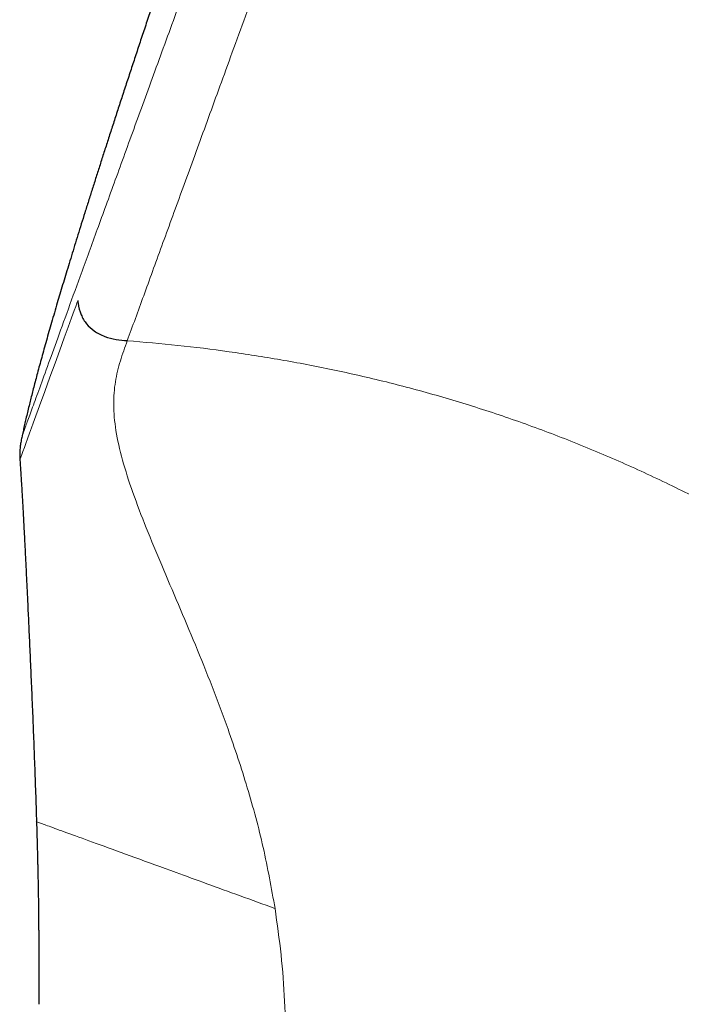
# Model space of a CAD drawing. Header units: millimetres. Extents: x 8 to 436, y 12 to 764.
# Tile 649 of 656: x 378 to 397, y 660 to 689. Entities that reach past the tile are written whole.
import ezdxf

# ---------------------------------------------------------------- set-up
doc = ezdxf.new("R2010")
doc.units = ezdxf.units.MM

msp = doc.modelspace()

# ---------------------------------------------------------------- linework, layer by layer
at = {"color": 252, "linetype": 'Continuous', "lineweight": 0, "flags": 128}
msp.add_lwpolyline([(377.822, 676.309), (377.822, 676.31), (377.824, 676.314), (377.827, 676.321), (377.83, 676.331), (377.835, 676.344), (377.84, 676.358), (377.846, 676.375), (377.853, 676.394), (377.879, 676.466), (377.91, 676.552), (377.953, 676.668), (377.998, 676.793), (378.045, 676.922), (378.107, 677.091), (378.164, 677.248), (378.213, 677.383), (378.252, 677.49), (378.252, 677.49), (378.252, 677.49), (378.252, 677.49), (378.252, 677.49), (378.252, 677.49), (378.252, 677.49), (378.252, 677.49), (378.252, 677.49), (378.398, 677.893), (378.551, 678.312), (378.704, 678.732), (378.852, 679.141), (378.993, 679.528), (379.123, 679.884), (379.238, 680.2), (379.336, 680.468), (379.414, 680.684), (379.459, 680.808), (379.492, 680.898), (379.513, 680.954), (379.518, 680.969), (379.519, 680.973), (379.52, 680.974), (379.52, 680.975)], dxfattribs=at)
at = {"color": 252, "linetype": 'Continuous', "lineweight": 0}
for points, knots in [([(380.97, 679.801), (381.126, 680.231), (381.439, 681.091), (381.973, 682.558), (382.552, 684.149), (383.179, 685.871), (383.868, 687.764), (384.621, 689.833), (385.439, 692.08), (386.299, 694.443), (387.197, 696.912), (388.131, 699.476), (389.094, 702.124), (390.085, 704.844), (391.097, 707.626), (392.128, 710.458), (393.172, 713.326), (394.225, 716.219), (395.282, 719.125), (396.34, 722.03), (397.393, 724.923), (398.437, 727.792), (399.467, 730.623), (400.48, 733.405), (401.47, 736.125), (402.434, 738.773), (403.367, 741.337), (404.266, 743.806), (405.126, 746.169), (405.944, 748.416), (406.716, 750.538), (407.439, 752.525), (408.11, 754.37), (408.727, 756.063), (409.285, 757.598), (409.784, 758.969), (410.221, 760.168), (410.594, 761.193), (410.901, 762.036), (411.141, 762.697), (411.313, 763.168), (411.42, 763.464), (411.434, 763.5), (411.44, 763.518)], [0, 0, 0, 0, 0.022774, 0.045547, 0.068321, 0.091094, 0.113868, 0.138483, 0.163098, 0.187712, 0.212327, 0.236942, 0.261557, 0.286171, 0.310786, 0.335401, 0.360016, 0.384631, 0.409245, 0.43386, 0.458475, 0.48309, 0.507704, 0.532319, 0.556934, 0.581549, 0.606164, 0.630778, 0.655393, 0.680008, 0.704623, 0.729237, 0.753852, 0.778467, 0.803082, 0.827697, 0.852311, 0.876926, 0.901541, 0.926156, 0.95077, 0.975385, 1, 1, 1, 1]), ([(393.458, 719.789), (393.118, 718.855), (392.439, 716.989), (391.424, 714.201), (390.418, 711.437), (389.425, 708.708), (388.449, 706.027), (387.495, 703.405), (386.566, 700.854), (385.667, 698.384), (384.801, 696.005), (383.972, 693.727), (383.184, 691.561), (382.45, 689.544), (381.772, 687.681), (381.149, 685.971), (380.576, 684.396), (380.049, 682.948), (379.742, 682.106), (379.589, 681.685)], [0, 0, 0, 0, 0.059557, 0.1191193, 0.1786857, 0.2382522, 0.2978144, 0.3573714, 0.4169285, 0.4764907, 0.5360571, 0.5956236, 0.6551858, 0.7147429, 0.7717885, 0.8288388, 0.8858933, 0.9429483, 1, 1, 1, 1]), ([(379.589, 681.684), (379.454, 681.313), (379.185, 680.573), (378.844, 679.637), (378.551, 678.831), (378.31, 678.17), (378.122, 677.652), (377.987, 677.282), (377.902, 677.049), (377.892, 677.02), (377.886, 677.006)], [0, 0, 0, 0, 0.124994, 0.249983, 0.37498, 0.499987, 0.624999, 0.750009, 0.875009, 1, 1, 1, 1]), ([(385.299, 663.164), (385.192, 663.763), (384.978, 664.96), (384.498, 666.714), (383.98, 668.283), (383.458, 669.673), (382.965, 670.895), (382.464, 672.082), (381.974, 673.229), (381.517, 674.327), (381.119, 675.364), (380.811, 676.321), (380.617, 677.183), (380.551, 677.943), (380.606, 678.611), (380.756, 679.213), (380.898, 679.605), (380.97, 679.801)], [0, 0, 0, 0, 0.083325, 0.166658, 0.250007, 0.312521, 0.375042, 0.437588, 0.500078, 0.562553, 0.625042, 0.687518, 0.749991, 0.812467, 0.874963, 0.937479, 1, 1, 1, 1]), ([(380.97, 679.801), (381.461, 679.759), (382.438, 679.675), (383.942, 679.488), (385.459, 679.252), (386.999, 678.958), (388.554, 678.604), (390.118, 678.185), (391.672, 677.704), (393.211, 677.161), (394.728, 676.559), (396.216, 675.901), (397.675, 675.189), (399.227, 674.356), (400.863, 673.398), (401.961, 672.673), (402.513, 672.308)], [0, 0, 0, 0, 0.069923, 0.1388012, 0.2069423, 0.2746652, 0.34367, 0.412045, 0.4801649, 0.5484097, 0.6164884, 0.6845572, 0.7529931, 0.8221676, 0.9105905, 1, 1, 1, 1]), ([(378.311, 665.708), (378.311, 665.708), (378.27, 665.724), (378.41, 665.673), (378.743, 665.551), (379.332, 665.337), (380.136, 665.044), (381.16, 664.672), (382.24, 664.279), (383.291, 663.896), (384.267, 663.541), (384.953, 663.292), (385.296, 663.167)], [0, 0, 0, 0, 0.0014632, 0.1262713, 0.2511495, 0.3760005, 0.5007146, 0.625448, 0.7502774, 0.8335426, 0.9167133, 1, 1, 1, 1]), ([(385.299, 663.166), (385.362, 662.716), (385.49, 661.815), (385.589, 660.453), (385.629, 659.088), (385.629, 658.178), (385.629, 657.723)], [0, 0, 0, 0, 0.249992, 0.499983, 0.749987, 1, 1, 1, 1])]:
    msp.add_open_spline(points, degree=3, knots=knots, dxfattribs=at)
at = {"color": 7, "linetype": 'Continuous', "lineweight": 30}
for points, knots in [([(392.484, 720.143), (392.39, 719.885), (392.203, 719.371), (391.925, 718.605), (391.65, 717.848), (391.379, 717.101), (391.111, 716.362), (390.831, 715.59), (390.541, 714.786), (390.239, 713.949), (389.941, 713.126), (389.647, 712.309), (389.356, 711.498), (389.067, 710.695), (388.783, 709.904), (388.504, 709.125), (388.23, 708.359), (387.96, 707.604), (387.695, 706.862), (387.435, 706.131), (387.179, 705.412), (386.928, 704.705), (386.681, 704.009), (386.439, 703.325), (386.201, 702.652), (385.974, 702.008), (385.757, 701.393), (385.551, 700.805), (385.348, 700.227), (385.148, 699.658), (384.952, 699.098), (384.754, 698.531), (384.554, 697.957), (384.352, 697.377), (384.154, 696.807), (383.96, 696.247), (383.77, 695.698), (383.584, 695.158), (383.396, 694.612), (383.206, 694.059), (383.015, 693.5), (382.828, 692.953), (382.645, 692.418), (382.467, 691.894), (382.293, 691.381), (382.124, 690.879), (381.959, 690.389), (381.798, 689.91), (381.642, 689.444), (381.491, 688.991), (381.344, 688.551), (381.202, 688.122), (381.062, 687.698), (380.925, 687.28), (380.789, 686.868), (380.658, 686.466), (380.531, 686.074), (380.407, 685.692), (380.287, 685.32), (380.171, 684.957), (380.056, 684.599), (379.943, 684.244), (379.833, 683.894), (379.726, 683.554), (379.623, 683.224), (379.523, 682.903), (379.427, 682.592), (379.334, 682.29), (379.245, 681.998), (379.159, 681.714), (379.076, 681.439), (378.996, 681.172), (378.916, 680.9), (378.834, 680.623), (378.752, 680.341), (378.674, 680.07), (378.6, 679.809), (378.529, 679.556), (378.462, 679.313), (378.398, 679.081), (378.338, 678.858), (378.282, 678.647), (378.229, 678.446), (378.18, 678.255), (378.134, 678.073), (378.089, 677.89), (378.044, 677.706), (378, 677.521), (377.961, 677.347), (377.924, 677.184), (377.9, 677.071), (377.888, 677.013), (377.886, 677.006)], [0, 0, 0, 0, 0.018105, 0.035993, 0.053665, 0.071122, 0.088365, 0.105396, 0.125198, 0.144709, 0.163931, 0.182868, 0.201898, 0.220635, 0.239081, 0.257239, 0.27511, 0.292697, 0.310003, 0.327029, 0.343779, 0.360254, 0.376457, 0.392391, 0.408057, 0.423458, 0.437344, 0.451012, 0.464463, 0.477698, 0.49072, 0.50353, 0.517265, 0.530753, 0.543996, 0.556997, 0.569757, 0.582279, 0.594565, 0.607811, 0.620777, 0.633468, 0.645886, 0.658034, 0.669916, 0.681534, 0.692891, 0.703992, 0.714839, 0.725248, 0.735417, 0.745351, 0.755052, 0.76481, 0.774327, 0.783607, 0.792651, 0.801464, 0.810049, 0.818409, 0.826547, 0.834839, 0.842894, 0.850717, 0.858311, 0.865681, 0.87283, 0.879761, 0.886479, 0.892987, 0.899289, 0.905388, 0.911289, 0.917994, 0.924435, 0.930617, 0.936546, 0.942331, 0.947867, 0.953161, 0.958219, 0.963048, 0.967574, 0.971891, 0.976005, 0.979923, 0.98434, 0.988497, 0.992406, 0.996075, 0.999516, 1, 1, 1, 1]), ([(379.52, 680.975), (379.522, 680.95), (379.537, 680.807), (379.588, 680.614), (379.685, 680.418), (379.804, 680.248), (379.961, 680.109), (380.148, 679.996), (380.359, 679.903), (380.636, 679.829), (380.861, 679.811), (380.97, 679.803)], [0, 0, 0, 0, 0.033544, 0.192829, 0.26848, 0.341996, 0.491518, 0.577109, 0.668918, 0.8386, 1, 1, 1, 1]), ([(377.887, 677.007), (377.876, 676.958), (377.856, 676.862), (377.834, 676.72), (377.82, 676.584), (377.816, 676.454), (377.817, 676.363), (377.822, 676.315), (377.822, 676.309)], [0, 0, 0, 0, 0.214624, 0.418062, 0.612334, 0.797344, 0.972036, 1, 1, 1, 1]), ([(377.822, 676.309), (377.829, 676.206), (377.847, 675.96), (377.865, 675.666), (377.88, 675.425), (377.888, 675.274), (377.898, 675.114), (377.907, 674.945), (377.917, 674.764), (377.927, 674.573), (377.938, 674.376), (377.948, 674.174), (377.959, 673.966), (377.97, 673.749), (377.981, 673.523), (377.993, 673.287), (378.005, 673.046), (378.017, 672.8), (378.029, 672.551), (378.041, 672.293), (378.054, 672.026), (378.067, 671.739), (378.082, 671.431), (378.097, 671.101), (378.112, 670.761), (378.128, 670.408), (378.144, 670.045), (378.16, 669.67), (378.177, 669.283), (378.193, 668.9), (378.209, 668.519), (378.223, 668.143), (378.238, 667.757), (378.253, 667.362), (378.268, 666.96), (378.282, 666.55), (378.295, 666.133), (378.304, 665.852), (378.308, 665.709), (378.308, 665.708)], [0, 0, 0, 0, 0.029213, 0.069564, 0.083364, 0.097444, 0.112456, 0.12847, 0.145493, 0.163532, 0.182593, 0.201266, 0.220833, 0.241297, 0.262664, 0.284939, 0.308129, 0.330835, 0.354363, 0.378717, 0.403902, 0.429923, 0.459957, 0.491045, 0.523193, 0.556406, 0.59069, 0.626055, 0.662507, 0.700056, 0.734639, 0.770114, 0.806489, 0.843766, 0.881952, 0.920344, 0.959618, 0.999776, 1, 1, 1, 1]), ([(378.31, 665.709), (378.312, 665.638), (378.316, 665.501), (378.322, 665.301), (378.327, 665.112), (378.332, 664.935), (378.336, 664.769), (378.34, 664.618), (378.343, 664.479), (378.346, 664.354), (378.349, 664.24), (378.351, 664.135), (378.353, 664.039), (378.355, 663.952), (378.356, 663.874), (378.357, 663.806), (378.359, 663.743), (378.36, 663.681), (378.361, 663.614), (378.362, 663.54), (378.363, 663.461), (378.364, 663.385), (378.365, 663.323), (378.366, 663.278), (378.366, 663.25), (378.366, 663.23), (378.366, 663.214), (378.367, 663.195), (378.367, 663.167), (378.367, 663.126), (378.368, 663.073), (378.369, 663.006), (378.37, 662.925), (378.371, 662.832), (378.372, 662.726), (378.372, 662.612), (378.373, 662.489), (378.374, 662.359), (378.375, 662.219), (378.376, 662.068), (378.377, 661.907), (378.377, 661.735), (378.378, 661.546), (378.378, 661.338), (378.379, 661.112), (378.379, 660.874), (378.379, 660.622), (378.379, 660.45), (378.379, 660.362)], [0, 0, 0, 0, 0.039556, 0.076979, 0.112269, 0.145426, 0.176447, 0.205332, 0.230609, 0.253986, 0.27546, 0.295032, 0.3127, 0.329358, 0.343873, 0.356244, 0.367535, 0.379135, 0.391048, 0.405492, 0.420373, 0.435292, 0.4484, 0.45496, 0.460464, 0.46422, 0.466426, 0.469263, 0.474804, 0.482416, 0.492101, 0.504777, 0.519833, 0.537272, 0.557094, 0.579302, 0.601565, 0.625805, 0.652025, 0.680227, 0.710412, 0.74258, 0.776732, 0.816591, 0.858848, 0.903505, 0.950557, 1, 1, 1, 1])]:
    msp.add_open_spline(points, degree=3, knots=knots, dxfattribs=at)

doc.saveas('drawing.dxf')
